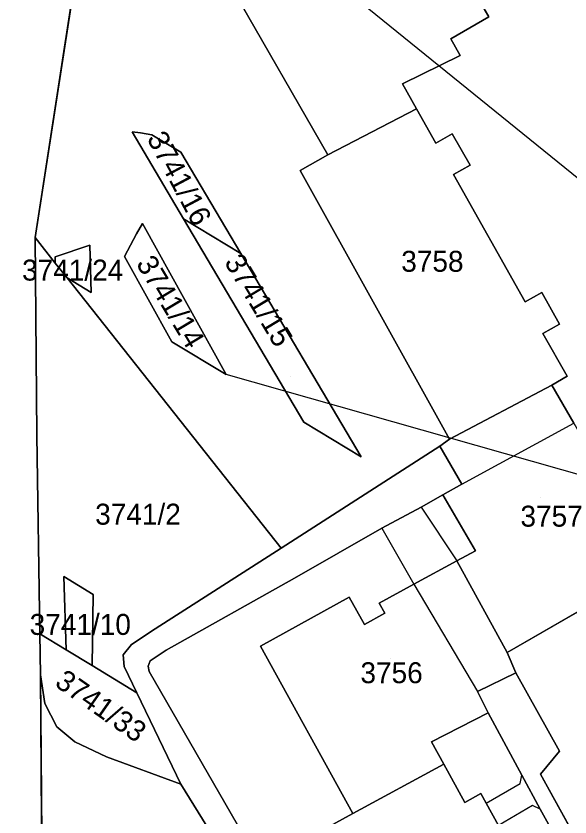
# Model space of a CAD drawing. Extents: x -262715 to -259381, y -1237238 to -1231182.
# Drawn here: x -261811.4 to -261758.5, y -1235225.7 to -1235149.3 of the extents above; entities that cross this region are included whole.
import ezdxf

# ---------------------------------------------------------------- set-up
doc = ezdxf.new("R2010")
doc.units = 0
for name, color, linetype in [('body_kn', 7, 'Continuous'), ('kladpar_druhypozemkov', 7, 'Continuous'), ('kladpar_hranice', 7, 'Continuous'), ('kladpar_parcelnecisla', 7, 'Continuous'), ('kladpar_plochy', 7, 'Continuous'), ('zappar_hrandruhpozemk', 7, 'Continuous')]:
    doc.layers.add(name, color=color, linetype=linetype)

msp = doc.modelspace()

# ---------------------------------------------------------------- linework, layer by layer
at = {"layer": 'body_kn'}
for p, q in [((-261766.23, -1235149.4), (-261766.23, -1235149.4)), ((-261769.87, -1235151.5), (-261769.87, -1235151.5)), ((-261768.99, -1235153.07), (-261768.99, -1235153.07)), ((-261774.49, -1235155.77), (-261774.49, -1235155.77)), ((-261773.14, -1235158.17), (-261773.14, -1235158.17)), ((-261773.14, -1235158.17), (-261773.14, -1235158.17)), ((-261800.29, -1235160.38), (-261800.29, -1235160.38)), ((-261800.29, -1235160.38), (-261800.29, -1235160.38)), ((-261799.48, -1235160.47), (-261799.48, -1235160.47)), ((-261798.41, -1235160.64), (-261798.41, -1235160.64)), ((-261769.73, -1235160.55), (-261769.73, -1235160.55)), ((-261771.3, -1235161.44), (-261771.3, -1235161.44)), ((-261795.66, -1235162.31), (-261795.66, -1235162.31)), ((-261781.61, -1235162.57), (-261781.61, -1235162.57)), ((-261768.01, -1235163.54), (-261768.01, -1235163.54)), ((-261784.25, -1235164.04), (-261784.25, -1235164.04)), ((-261769.6, -1235164.44), (-261769.6, -1235164.44)), ((-261799.32, -1235169.12), (-261799.32, -1235169.12)), ((-261795.38, -1235168.67), (-261795.38, -1235168.67)), ((-261809.56, -1235170.45), (-261809.56, -1235170.45)), ((-261809.56, -1235170.45), (-261809.56, -1235170.45)), ((-261799.87, -1235170.09), (-261799.87, -1235170.09)), ((-261804.32, -1235171.19), (-261804.32, -1235171.19)), ((-261789.92, -1235171.99), (-261789.92, -1235171.99)), ((-261789.92, -1235171.99), (-261789.92, -1235171.99)), ((-261807.64, -1235172.28), (-261807.64, -1235172.28)), ((-261807.63, -1235172.89), (-261807.63, -1235172.89)), ((-261807.63, -1235172.89), (-261807.63, -1235172.89)), ((-261801.01, -1235172.25), (-261801.01, -1235172.25)), ((-261806.51, -1235174.3), (-261806.51, -1235174.3)), ((-261806.51, -1235174.3), (-261806.51, -1235174.3)), ((-261804.22, -1235175.69), (-261804.22, -1235175.69)), ((-261761.17, -1235175.7), (-261761.17, -1235175.7)), ((-261762.76, -1235176.6), (-261762.76, -1235176.6)), ((-261759.48, -1235178.71), (-261759.48, -1235178.71)), ((-261761.07, -1235179.6), (-261761.07, -1235179.6)), ((-261796.5, -1235180.39), (-261796.5, -1235180.39)), ((-261796.5, -1235180.39), (-261796.5, -1235180.39)), ((-261791.33, -1235183.53), (-261791.33, -1235183.53)), ((-261791.33, -1235183.53), (-261791.33, -1235183.53)), ((-261758.77, -1235183.68), (-261758.77, -1235183.68)), ((-261760.24, -1235184.53), (-261760.24, -1235184.53)), ((-261760.24, -1235184.53), (-261760.24, -1235184.53)), ((-261783.89, -1235188.06), (-261783.89, -1235188.06)), ((-261809.38, -1235189.3), (-261809.38, -1235189.3)), ((-261769.99, -1235189.7), (-261769.99, -1235189.7)), ((-261770.93, -1235190.37), (-261770.93, -1235190.37)), ((-261778.44, -1235191.38), (-261778.44, -1235191.38)), ((-261778.44, -1235191.38), (-261778.44, -1235191.38)), ((-261768.82, -1235194), (-261768.82, -1235194)), ((-261768.82, -1235194), (-261768.82, -1235194)), ((-261770.64, -1235195.01), (-261770.64, -1235195.01)), ((-261770.64, -1235195.01), (-261770.64, -1235195.01)), ((-261772.71, -1235196.17), (-261772.71, -1235196.17)), ((-261772.71, -1235196.17), (-261772.71, -1235196.17)), ((-261776.47, -1235198.2), (-261776.47, -1235198.2)), ((-261776.47, -1235198.2), (-261776.47, -1235198.2)), ((-261786.08, -1235200.09), (-261786.08, -1235200.09)), ((-261767.52, -1235200.34), (-261767.52, -1235200.34)), ((-261769.28, -1235201.3), (-261769.28, -1235201.3)), ((-261769.28, -1235201.3), (-261769.28, -1235201.3)), ((-261806.8, -1235202.8), (-261806.8, -1235202.8)), ((-261806.8, -1235202.8), (-261806.8, -1235202.8)), ((-261784.8, -1235202.95), (-261784.8, -1235202.95)), ((-261773.39, -1235203.53), (-261773.39, -1235203.53)), ((-261773.39, -1235203.53), (-261773.39, -1235203.53)), ((-261804, -1235204.51), (-261804, -1235204.51)), ((-261779.58, -1235204.76), (-261779.58, -1235204.76)), ((-261776.71, -1235205.33), (-261776.71, -1235205.33)), ((-261776.16, -1235206.29), (-261776.16, -1235206.29)), ((-261778.12, -1235207.38), (-261778.12, -1235207.38)), ((-261798.09, -1235207.79), (-261798.09, -1235207.79)), ((-261809.1, -1235208.26), (-261809.1, -1235208.26)), ((-261809.1, -1235208.26), (-261809.1, -1235208.26)), ((-261800.37, -1235209.3), (-261800.37, -1235209.3)), ((-261788.05, -1235209.46), (-261788.05, -1235209.46)), ((-261806.6, -1235209.78), (-261806.6, -1235209.78)), ((-261801.15, -1235210.28), (-261801.15, -1235210.28)), ((-261797.03, -1235209.83), (-261797.03, -1235209.83)), ((-261764.48, -1235210.05), (-261764.48, -1235210.05)), ((-261798.57, -1235210.85), (-261798.57, -1235210.85)), ((-261804.11, -1235211.3), (-261804.11, -1235211.3)), ((-261801.04, -1235211.38), (-261801.04, -1235211.38)), ((-261798.75, -1235211.36), (-261798.75, -1235211.36)), ((-261798.67, -1235211.86), (-261798.67, -1235211.86)), ((-261809.04, -1235212.19), (-261809.04, -1235212.19)), ((-261809.04, -1235212.19), (-261809.04, -1235212.19)), ((-261763.65, -1235211.98), (-261763.65, -1235211.98)), ((-261799.83, -1235213.9), (-261799.83, -1235213.9)), ((-261767.33, -1235213.78), (-261767.33, -1235213.78)), ((-261808.62, -1235214.91), (-261808.62, -1235214.91)), ((-261766.29, -1235215.82), (-261766.29, -1235215.82)), ((-261807.47, -1235217.13), (-261807.47, -1235217.13)), ((-261805.77, -1235218.58), (-261805.77, -1235218.58)), ((-261771.71, -1235218.58), (-261771.71, -1235218.58)), ((-261759.5, -1235219.45), (-261759.5, -1235219.45)), ((-261802.73, -1235220.01), (-261802.73, -1235220.01)), ((-261770.54, -1235220.71), (-261770.54, -1235220.71)), ((-261770.54, -1235220.71), (-261770.54, -1235220.71)), ((-261763.09, -1235221.75), (-261763.09, -1235221.75)), ((-261761.32, -1235221.66), (-261761.32, -1235221.66)), ((-261795.65, -1235222.6), (-261795.65, -1235222.6)), ((-261763.26, -1235222.55), (-261763.26, -1235222.55)), ((-261767, -1235223.52), (-261767, -1235223.52)), ((-261768.53, -1235224.36), (-261768.53, -1235224.36)), ((-261766.49, -1235224.44), (-261766.49, -1235224.44)), ((-261766.49, -1235224.44), (-261766.49, -1235224.44)), ((-261762.08, -1235224.66), (-261762.08, -1235224.66)), ((-261779.22, -1235225.41), (-261779.22, -1235225.41)), ((-261761.34, -1235225), (-261761.34, -1235225)), ((-261761.34, -1235225), (-261761.34, -1235225))]:
    msp.add_line(p, q, dxfattribs=at)
at = {"layer": 'kladpar_druhypozemkov'}
for p, q in [((-261794.99, -1235164.53), (-261794.99, -1235164.53)), ((-261771.73, -1235171.85), (-261771.73, -1235171.85)), ((-261805.63, -1235173.1), (-261805.63, -1235173.1)), ((-261795.81, -1235176.33), (-261795.81, -1235176.33)), ((-261785.21, -1235183.7), (-261785.21, -1235183.7)), ((-261761.29, -1235195.22), (-261761.29, -1235195.22)), ((-261800.56, -1235196.13), (-261800.56, -1235196.13)), ((-261805.43, -1235206.5), (-261805.43, -1235206.5)), ((-261775.62, -1235210.62), (-261775.62, -1235210.62)), ((-261801.6, -1235215.09), (-261801.6, -1235215.09))]:
    msp.add_line(p, q, dxfattribs=at)
at = {"layer": 'kladpar_hranice'}
for p, q in [((-261789.92, -1235171.99), (-261778.44, -1235191.38)), ((-261806.51, -1235174.3), (-261807.63, -1235172.89)), ((-261704.04, -1235208.27), (-261791.33, -1235183.53))]:
    msp.add_line(p, q, dxfattribs=at)
for points in [[(-261745.84, -1235004.69), (-261722.33, -1235034.02), (-261726.56, -1235031.49), (-261731.3, -1235030.74), (-261735.94, -1235031.91), (-261740.56, -1235034.02), (-261764.91, -1235054.64), (-261781.38, -1235071.26), (-261791.25, -1235084.98), (-261799.12, -1235103.14), (-261809.56, -1235170.45), (-261809.38, -1235189.3), (-261809.1, -1235208.26), (-261809.04, -1235212.19), (-261808.87, -1235235.34), (-261808.87, -1235249.2), (-261808.87, -1235251.66), (-261808.86, -1235259.56), (-261808.86, -1235268.55), (-261808.83, -1235319.09), (-261808.79, -1235325.24), (-261808.63, -1235346.39), (-261808.2, -1235359.05), (-261811.38, -1235385.76)], [(-261804.32, -1235171.19), (-261807.64, -1235172.28), (-261807.63, -1235172.89), (-261809.56, -1235170.45), (-261799.12, -1235103.14), (-261791.25, -1235084.98), (-261781.38, -1235071.26), (-261764.91, -1235054.64), (-261740.56, -1235034.02), (-261780.4, -1235072.16), (-261796.28, -1235104.28), (-261794.51, -1235105.08), (-261778.93, -1235073.53), (-261739.39, -1235036.7), (-261723.09, -1235036.59), (-261707.77, -1235058.73)], [(-261741.51, -1235141.83), (-261735.7, -1235152.16), (-261737.3, -1235153.05), (-261734.59, -1235157.87), (-261732.99, -1235156.98), (-261729.72, -1235162.52), (-261704.04, -1235208.27), (-261797.74, -1235132.41)], [(-261772.26, -1235138.97), (-261766.23, -1235149.4), (-261769.87, -1235151.5), (-261768.99, -1235153.07), (-261774.49, -1235155.77), (-261773.14, -1235158.17), (-261781.61, -1235162.57), (-261790.63, -1235146.88), (-261782.22, -1235142.33), (-261780.81, -1235144.93), (-261778.9, -1235143.89), (-261779.46, -1235142.85), (-261772.26, -1235138.97)], [(-261758.14, -1235188.18), (-261760.24, -1235184.53), (-261758.77, -1235183.68), (-261761.07, -1235179.6), (-261759.48, -1235178.71), (-261761.17, -1235175.7), (-261762.76, -1235176.6), (-261769.6, -1235164.44), (-261768.01, -1235163.54), (-261769.73, -1235160.55), (-261771.3, -1235161.44), (-261773.14, -1235158.17), (-261774.49, -1235155.77), (-261768.99, -1235153.07), (-261769.87, -1235151.5), (-261766.23, -1235149.4), (-261772.26, -1235138.97)], [(-261790.63, -1235146.88), (-261781.61, -1235162.57), (-261784.25, -1235164.04), (-261769.99, -1235189.7), (-261770.93, -1235190.37), (-261786.08, -1235200.09), (-261806.51, -1235174.3)], [(-261773.14, -1235158.17), (-261771.3, -1235161.44), (-261769.73, -1235160.55), (-261768.01, -1235163.54), (-261769.6, -1235164.44), (-261762.76, -1235176.6), (-261761.17, -1235175.7), (-261759.48, -1235178.71), (-261761.07, -1235179.6), (-261758.77, -1235183.68), (-261760.24, -1235184.53), (-261769.99, -1235189.7), (-261784.25, -1235164.04), (-261781.61, -1235162.57), (-261773.14, -1235158.17)], [(-261800.29, -1235160.38), (-261799.48, -1235160.47), (-261798.41, -1235160.64), (-261795.66, -1235162.31), (-261789.92, -1235171.99)], [(-261789.92, -1235171.99), (-261795.38, -1235168.67), (-261800.29, -1235160.38)], [(-261778.44, -1235191.38), (-261789.92, -1235171.99), (-261795.66, -1235162.31), (-261798.41, -1235160.64), (-261799.48, -1235160.47), (-261800.29, -1235160.38)], [(-261800.29, -1235160.38), (-261795.38, -1235168.67), (-261783.89, -1235188.06), (-261778.44, -1235191.38)], [(-261796.5, -1235180.39), (-261801.01, -1235172.25), (-261799.87, -1235170.09), (-261799.32, -1235169.12), (-261791.33, -1235183.53), (-261796.5, -1235180.39)], [(-261791.33, -1235183.53), (-261799.32, -1235169.12), (-261799.87, -1235170.09), (-261801.01, -1235172.25), (-261796.5, -1235180.39), (-261791.33, -1235183.53)], [(-261778.44, -1235191.38), (-261783.89, -1235188.06), (-261795.38, -1235168.67), (-261789.92, -1235171.99)], [(-261809.56, -1235170.45), (-261807.63, -1235172.89), (-261806.51, -1235174.3), (-261786.08, -1235200.09), (-261798.09, -1235207.79), (-261800.37, -1235209.3), (-261801.15, -1235210.28), (-261801.04, -1235211.38), (-261799.83, -1235213.9), (-261804.11, -1235211.3), (-261804, -1235204.51), (-261806.8, -1235202.8), (-261806.6, -1235209.78), (-261809.1, -1235208.26), (-261809.38, -1235189.3), (-261809.56, -1235170.45)], [(-261807.63, -1235172.89), (-261807.64, -1235172.28), (-261804.32, -1235171.19)], [(-261804.32, -1235171.19), (-261804.22, -1235175.69), (-261806.51, -1235174.3)], [(-261806.51, -1235174.3), (-261804.22, -1235175.69), (-261804.32, -1235171.19)], [(-261760.24, -1235184.53), (-261758.14, -1235188.18), (-261756.23, -1235191.48), (-261757.75, -1235192.35), (-261756.63, -1235194.29), (-261753.65, -1235192.53), (-261748.77, -1235200.97), (-261764.48, -1235210.05), (-261769.28, -1235201.3), (-261767.52, -1235200.34), (-261770.64, -1235195.01), (-261768.82, -1235194), (-261770.93, -1235190.37), (-261769.99, -1235189.7), (-261760.24, -1235184.53)], [(-261786.63, -1235237.16), (-261795.65, -1235222.6), (-261799.83, -1235213.9), (-261801.04, -1235211.38), (-261801.15, -1235210.28), (-261800.37, -1235209.3), (-261798.09, -1235207.79), (-261786.08, -1235200.09), (-261770.93, -1235190.37), (-261768.82, -1235194)], [(-261768.82, -1235194), (-261770.64, -1235195.01), (-261772.71, -1235196.17), (-261776.47, -1235198.2), (-261784.8, -1235202.95), (-261797.03, -1235209.83), (-261798.57, -1235210.85), (-261798.75, -1235211.36), (-261798.67, -1235211.86), (-261786.39, -1235233.17)], [(-261786.39, -1235233.17), (-261798.67, -1235211.86), (-261798.75, -1235211.36), (-261798.57, -1235210.85), (-261797.03, -1235209.83), (-261784.8, -1235202.95), (-261776.47, -1235198.2), (-261772.71, -1235196.17), (-261770.64, -1235195.01)], [(-261770.64, -1235195.01), (-261767.52, -1235200.34), (-261769.28, -1235201.3), (-261773.39, -1235203.53), (-261776.71, -1235205.33), (-261776.16, -1235206.29), (-261778.12, -1235207.38), (-261779.58, -1235204.76), (-261788.05, -1235209.46), (-261779.22, -1235225.41), (-261781.84, -1235226.86)], [(-261735.67, -1235268.03), (-261761.32, -1235221.66), (-261759.5, -1235219.45), (-261763.65, -1235211.98), (-261764.48, -1235210.05), (-261748.77, -1235200.97)], [(-261769.28, -1235201.3), (-261764.48, -1235210.05), (-261763.65, -1235211.98), (-261767.33, -1235213.78), (-261766.29, -1235215.82), (-261771.71, -1235218.58), (-261770.54, -1235220.71), (-261779.22, -1235225.41), (-261788.05, -1235209.46), (-261779.58, -1235204.76), (-261778.12, -1235207.38), (-261776.16, -1235206.29), (-261776.71, -1235205.33), (-261773.39, -1235203.53), (-261769.28, -1235201.3)], [(-261806.8, -1235202.8), (-261804, -1235204.51), (-261804.11, -1235211.3), (-261806.6, -1235209.78), (-261806.8, -1235202.8)], [(-261809.1, -1235208.26), (-261806.6, -1235209.78), (-261804.11, -1235211.3), (-261799.83, -1235213.9), (-261795.65, -1235222.6), (-261802.73, -1235220.01), (-261805.77, -1235218.58), (-261807.47, -1235217.13), (-261808.62, -1235214.91), (-261809.04, -1235212.19), (-261809.1, -1235208.26)], [(-261809.04, -1235212.19), (-261808.62, -1235214.91), (-261807.47, -1235217.13), (-261805.77, -1235218.58), (-261802.73, -1235220.01), (-261795.65, -1235222.6), (-261786.63, -1235237.16), (-261748.08, -1235303.79), (-261742.98, -1235312.77), (-261741.37, -1235315.34), (-261739.11, -1235317.34), (-261735.07, -1235317.75), (-261705.46, -1235303.06), (-261703.37, -1235307.52), (-261732.44, -1235322.67), (-261734.95, -1235324.2), (-261737.36, -1235326.94), (-261738.5, -1235329.5), (-261738.26, -1235334.93), (-261737.37, -1235339), (-261730.12, -1235359.71), (-261723.19, -1235372.37), (-261670.09, -1235472.89), (-261667.96, -1235476.77)], [(-261781.61, -1235268.16), (-261793.54, -1235247.59), (-261789.76, -1235244.58), (-261791.9, -1235240.63), (-261793.34, -1235237.87), (-261796.5, -1235232.15), (-261798.37, -1235229.92), (-261799.93, -1235228.67), (-261800.93, -1235228.26), (-261803.06, -1235228.35), (-261805.68, -1235229.36), (-261807.87, -1235231.29), (-261808.87, -1235235.34), (-261809.04, -1235212.19)], [(-261755.33, -1235235.85), (-261761.34, -1235225), (-261763.09, -1235221.75), (-261766.29, -1235215.82), (-261767.33, -1235213.78), (-261763.65, -1235211.98), (-261759.5, -1235219.45), (-261761.32, -1235221.66), (-261735.67, -1235268.03)], [(-261765.33, -1235226.55), (-261766.49, -1235224.44), (-261767, -1235223.52), (-261768.53, -1235224.36), (-261770.54, -1235220.71), (-261771.71, -1235218.58), (-261766.29, -1235215.82), (-261763.09, -1235221.75), (-261761.34, -1235225), (-261755.33, -1235235.85)], [(-261770.54, -1235220.71), (-261768.53, -1235224.36), (-261767, -1235223.52), (-261766.49, -1235224.44), (-261765.33, -1235226.55), (-261766.86, -1235227.39), (-261763.51, -1235233.49), (-261760.16, -1235239.57), (-261758.63, -1235238.73), (-261756.95, -1235241.79), (-261758.48, -1235242.63), (-261756.42, -1235246.36), (-261766.37, -1235251.88), (-261767.5, -1235252.51), (-261769.84, -1235248.32), (-261771.01, -1235246.23), (-261774.62, -1235239.77), (-261778.23, -1235233.32), (-261779.4, -1235231.22), (-261781.84, -1235226.86), (-261779.22, -1235225.41), (-261770.54, -1235220.71)]]:
    msp.add_lwpolyline(points, dxfattribs=at)
at = {"layer": 'kladpar_plochy'}
for p, q in [((-261799.12, -1235103.14), (-261809.56, -1235170.45)), ((-261809.56, -1235170.45), (-261799.12, -1235103.14)), ((-261766.23, -1235149.4), (-261772.26, -1235138.97)), ((-261790.63, -1235146.88), (-261781.61, -1235162.57)), ((-261769.87, -1235151.5), (-261766.23, -1235149.4)), ((-261768.99, -1235153.07), (-261769.87, -1235151.5)), ((-261774.49, -1235155.77), (-261768.99, -1235153.07)), ((-261773.14, -1235158.17), (-261774.49, -1235155.77)), ((-261771.3, -1235161.44), (-261773.14, -1235158.17)), ((-261799.48, -1235160.47), (-261800.29, -1235160.38)), ((-261800.29, -1235160.38), (-261795.38, -1235168.67)), ((-261798.41, -1235160.64), (-261799.48, -1235160.47)), ((-261795.66, -1235162.31), (-261798.41, -1235160.64)), ((-261769.73, -1235160.55), (-261771.3, -1235161.44)), ((-261768.01, -1235163.54), (-261769.73, -1235160.55)), ((-261789.92, -1235171.99), (-261795.66, -1235162.31)), ((-261781.61, -1235162.57), (-261784.25, -1235164.04)), ((-261769.6, -1235164.44), (-261768.01, -1235163.54)), ((-261784.25, -1235164.04), (-261769.99, -1235189.7)), ((-261762.76, -1235176.6), (-261769.6, -1235164.44)), ((-261799.32, -1235169.12), (-261799.87, -1235170.09)), ((-261791.33, -1235183.53), (-261799.32, -1235169.12)), ((-261795.38, -1235168.67), (-261783.89, -1235188.06)), ((-261809.56, -1235170.45), (-261809.38, -1235189.3)), ((-261807.63, -1235172.89), (-261809.56, -1235170.45)), ((-261799.87, -1235170.09), (-261801.01, -1235172.25)), ((-261804.32, -1235171.19), (-261807.64, -1235172.28)), ((-261804.22, -1235175.69), (-261804.32, -1235171.19)), ((-261778.44, -1235191.38), (-261789.92, -1235171.99)), ((-261807.64, -1235172.28), (-261807.63, -1235172.89)), ((-261801.01, -1235172.25), (-261796.5, -1235180.39)), ((-261786.08, -1235200.09), (-261806.51, -1235174.3)), ((-261806.51, -1235174.3), (-261804.22, -1235175.69)), ((-261761.17, -1235175.7), (-261762.76, -1235176.6)), ((-261759.48, -1235178.71), (-261761.17, -1235175.7)), ((-261761.07, -1235179.6), (-261759.48, -1235178.71)), ((-261758.77, -1235183.68), (-261761.07, -1235179.6)), ((-261796.5, -1235180.39), (-261791.33, -1235183.53)), ((-261760.24, -1235184.53), (-261758.77, -1235183.68)), ((-261758.14, -1235188.18), (-261760.24, -1235184.53)), ((-261783.89, -1235188.06), (-261778.44, -1235191.38)), ((-261809.38, -1235189.3), (-261809.1, -1235208.26)), ((-261769.99, -1235189.7), (-261770.93, -1235190.37)), ((-261770.93, -1235190.37), (-261786.08, -1235200.09)), ((-261764.48, -1235210.05), (-261748.77, -1235200.97)), ((-261809.1, -1235208.26), (-261809.04, -1235212.19)), ((-261763.65, -1235211.98), (-261764.48, -1235210.05)), ((-261809.04, -1235212.19), (-261808.87, -1235235.34)), ((-261759.5, -1235219.45), (-261763.65, -1235211.98)), ((-261761.32, -1235221.66), (-261759.5, -1235219.45)), ((-261735.67, -1235268.03), (-261761.32, -1235221.66))]:
    msp.add_line(p, q, dxfattribs=at)
for points in [[(-261772.26, -1235138.97), (-261766.23, -1235149.4), (-261769.87, -1235151.5), (-261768.99, -1235153.07), (-261774.49, -1235155.77), (-261773.14, -1235158.17), (-261781.61, -1235162.57), (-261790.63, -1235146.88), (-261782.22, -1235142.33), (-261780.81, -1235144.93), (-261778.9, -1235143.89), (-261779.46, -1235142.85)], [(-261773.14, -1235158.17), (-261771.3, -1235161.44), (-261769.73, -1235160.55), (-261768.01, -1235163.54), (-261769.6, -1235164.44), (-261762.76, -1235176.6), (-261761.17, -1235175.7), (-261759.48, -1235178.71), (-261761.07, -1235179.6), (-261758.77, -1235183.68), (-261760.24, -1235184.53), (-261769.99, -1235189.7), (-261784.25, -1235164.04), (-261781.61, -1235162.57)], [(-261800.29, -1235160.38), (-261799.48, -1235160.47), (-261798.41, -1235160.64), (-261795.66, -1235162.31), (-261789.92, -1235171.99), (-261795.38, -1235168.67)], [(-261796.5, -1235180.39), (-261801.01, -1235172.25), (-261799.87, -1235170.09), (-261799.32, -1235169.12), (-261791.33, -1235183.53)], [(-261789.92, -1235171.99), (-261778.44, -1235191.38), (-261783.89, -1235188.06), (-261795.38, -1235168.67)], [(-261809.56, -1235170.45), (-261807.63, -1235172.89), (-261806.51, -1235174.3), (-261786.08, -1235200.09), (-261798.09, -1235207.79), (-261800.37, -1235209.3), (-261801.15, -1235210.28), (-261801.04, -1235211.38), (-261799.83, -1235213.9), (-261804.11, -1235211.3), (-261804, -1235204.51), (-261806.8, -1235202.8), (-261806.6, -1235209.78), (-261809.1, -1235208.26), (-261809.38, -1235189.3)], [(-261807.63, -1235172.89), (-261807.64, -1235172.28), (-261804.32, -1235171.19), (-261804.22, -1235175.69), (-261806.51, -1235174.3)], [(-261760.24, -1235184.53), (-261758.14, -1235188.18), (-261756.23, -1235191.48), (-261757.75, -1235192.35), (-261756.63, -1235194.29), (-261753.65, -1235192.53), (-261748.77, -1235200.97), (-261764.48, -1235210.05), (-261769.28, -1235201.3), (-261767.52, -1235200.34), (-261770.64, -1235195.01), (-261768.82, -1235194), (-261770.93, -1235190.37), (-261769.99, -1235189.7)], [(-261769.28, -1235201.3), (-261764.48, -1235210.05), (-261763.65, -1235211.98), (-261767.33, -1235213.78), (-261766.29, -1235215.82), (-261771.71, -1235218.58), (-261770.54, -1235220.71), (-261779.22, -1235225.41), (-261788.05, -1235209.46), (-261779.58, -1235204.76), (-261778.12, -1235207.38), (-261776.16, -1235206.29), (-261776.71, -1235205.33), (-261773.39, -1235203.53)], [(-261806.8, -1235202.8), (-261804, -1235204.51), (-261804.11, -1235211.3), (-261806.6, -1235209.78)], [(-261809.1, -1235208.26), (-261806.6, -1235209.78), (-261804.11, -1235211.3), (-261799.83, -1235213.9), (-261795.65, -1235222.6), (-261802.73, -1235220.01), (-261805.77, -1235218.58), (-261807.47, -1235217.13), (-261808.62, -1235214.91), (-261809.04, -1235212.19)], [(-261770.54, -1235220.71), (-261768.53, -1235224.36), (-261767, -1235223.52), (-261766.49, -1235224.44), (-261765.33, -1235226.55), (-261766.86, -1235227.39), (-261763.51, -1235233.49), (-261760.16, -1235239.57), (-261758.63, -1235238.73), (-261756.95, -1235241.79), (-261758.48, -1235242.63), (-261756.42, -1235246.36), (-261766.37, -1235251.88), (-261767.5, -1235252.51), (-261769.84, -1235248.32), (-261771.01, -1235246.23), (-261774.62, -1235239.77), (-261778.23, -1235233.32), (-261779.4, -1235231.22), (-261781.84, -1235226.86), (-261779.22, -1235225.41)]]:
    msp.add_lwpolyline(points, close=True, dxfattribs=at)
for points in [[(-261786.63, -1235237.16), (-261795.65, -1235222.6), (-261799.83, -1235213.9), (-261801.04, -1235211.38), (-261801.15, -1235210.28), (-261800.37, -1235209.3), (-261798.09, -1235207.79), (-261786.08, -1235200.09), (-261770.93, -1235190.37), (-261768.82, -1235194), (-261770.64, -1235195.01), (-261772.71, -1235196.17), (-261776.47, -1235198.2), (-261784.8, -1235202.95), (-261797.03, -1235209.83), (-261798.57, -1235210.85), (-261798.75, -1235211.36), (-261798.67, -1235211.86), (-261786.39, -1235233.17)], [(-261786.39, -1235233.17), (-261798.67, -1235211.86), (-261798.75, -1235211.36), (-261798.57, -1235210.85), (-261797.03, -1235209.83), (-261784.8, -1235202.95), (-261776.47, -1235198.2), (-261772.71, -1235196.17), (-261770.64, -1235195.01), (-261767.52, -1235200.34), (-261769.28, -1235201.3), (-261773.39, -1235203.53), (-261776.71, -1235205.33), (-261776.16, -1235206.29), (-261778.12, -1235207.38), (-261779.58, -1235204.76), (-261788.05, -1235209.46), (-261779.22, -1235225.41), (-261781.84, -1235226.86)], [(-261808.87, -1235235.34), (-261809.04, -1235212.19), (-261808.62, -1235214.91), (-261807.47, -1235217.13), (-261805.77, -1235218.58), (-261802.73, -1235220.01), (-261795.65, -1235222.6), (-261786.63, -1235237.16)], [(-261755.33, -1235235.85), (-261761.34, -1235225), (-261763.09, -1235221.75), (-261766.29, -1235215.82), (-261767.33, -1235213.78), (-261763.65, -1235211.98), (-261759.5, -1235219.45), (-261761.32, -1235221.66), (-261735.67, -1235268.03)], [(-261765.33, -1235226.55), (-261766.49, -1235224.44), (-261767, -1235223.52), (-261768.53, -1235224.36), (-261770.54, -1235220.71), (-261771.71, -1235218.58), (-261766.29, -1235215.82), (-261763.09, -1235221.75), (-261761.34, -1235225), (-261755.33, -1235235.85)]]:
    msp.add_lwpolyline(points, dxfattribs=at)
at = {"layer": 'zappar_hrandruhpozemk'}
for p, q in [((-261768.82, -1235194), (-261758.14, -1235188.18)), ((-261772.71, -1235196.17), (-261769.28, -1235201.3)), ((-261776.47, -1235198.2), (-261773.39, -1235203.53)), ((-261773.39, -1235203.53), (-261767.33, -1235213.78)), ((-261763.26, -1235222.55), (-261763.09, -1235221.75)), ((-261766.49, -1235224.44), (-261763.26, -1235222.55)), ((-261762.08, -1235224.66), (-261765.33, -1235226.55)), ((-261761.34, -1235225), (-261762.08, -1235224.66))]:
    msp.add_line(p, q, dxfattribs=at)

# ---------------------------------------------------------------- texts
at = {"layer": 'kladpar_parcelnecisla'}
for s, rotation, p in [('3741/16', 298, (-261798.932, -1235160.986)), ('3741/14', 301, (-261799.969, -1235172.937)), ('3741/15', 301, (-261791.548, -1235172.8)), ('3741/33', 325, (-261807.788, -1235213.178))]:
    msp.add_text(s, height=2, rotation=rotation, dxfattribs=at).set_placement(p)
for s, p in [('3758', (-261774.604, -1235173.72)), ('3741/24', (-261810.803, -1235174.56)), ('3741/2', (-261803.822, -1235197.85)), ('3757', (-261763.223, -1235198.04)), ('3741/10', (-261810.079, -1235208.37)), ('3756', (-261778.5, -1235212.98))]:
    msp.add_text(s, height=2, dxfattribs=at).set_placement(p)

doc.saveas('drawing.dxf')
